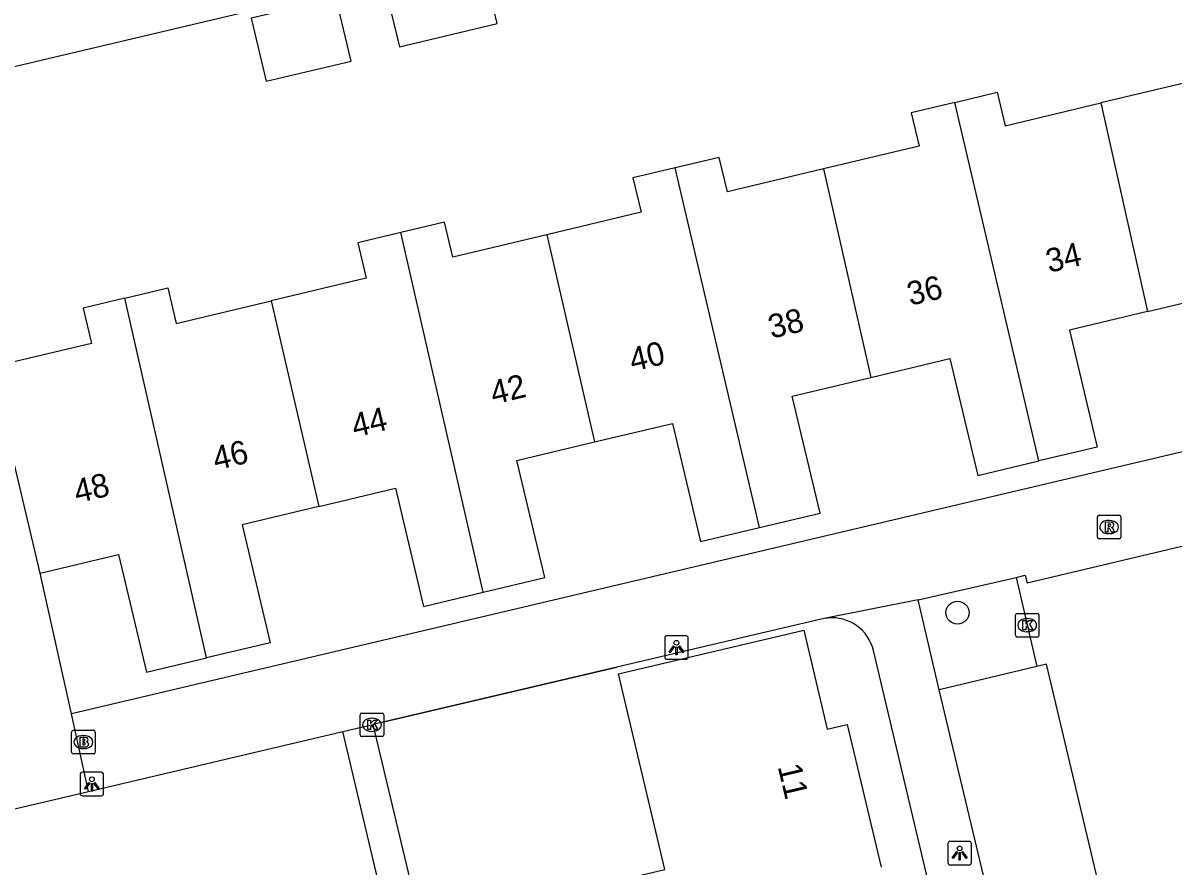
# Model space of a CAD drawing. Extents: x 158038 to 159242, y 380133 to 381214.
# Drawn here: x 158369.85 to 158418.58, y 380896.11 to 380931.84 of the extents above; entities that cross this region are included whole.
import ezdxf

# ---------------------------------------------------------------- set-up
doc = ezdxf.new("R2010")
doc.units = 0
for name, color, linetype in [('IMGEO_Boom', 7, 'Continuous'), ('IMGEO_Brandkraan', 7, 'Continuous'), ('IMGEO_Kolk', 7, 'Continuous'), ('IMGEO_Lichtpunt', 7, 'Continuous'), ('IMGEO_Muur', 7, 'Continuous'), ('IMGEO_Pand', 7, 'Continuous'), ('IMGEO_Pand_nummerreeks', 7, 'Continuous'), ('IMGEO_Parkeervlak_open', 7, 'Continuous'), ('IMGEO_Rijbaan_lokaal_open', 7, 'Continuous'), ('IMGEO_Rioolput', 7, 'Continuous'), ('IMGEO_Voetpad_open', 7, 'Continuous')]:
    doc.layers.add(name, color=color, linetype=linetype)

msp = doc.modelspace()

# ---------------------------------------------------------------- linework, layer by layer
at = {"layer": 'IMGEO_Boom'}
msp.add_circle((158409.446, 380906.85), 0.489, dxfattribs=at)
at = {"layer": 'IMGEO_Brandkraan'}
for p, q in [((158371.913, 380900.94), (158371.913, 380901.792)), ((158371.988, 380901.866), (158372.84, 380901.866)), ((158372.914, 380901.792), (158372.914, 380900.94)), ((158372.401, 380901.646), (158372.426, 380901.646)), ((158372.84, 380900.866), (158371.988, 380900.866)), ((158372.424, 380901.086), (158372.399, 380901.086))]:
    msp.add_line(p, q, dxfattribs=at)
for points in [[(158371.913, 380900.94), (158371.913, 380901.792)], [(158371.988, 380901.866), (158372.84, 380901.866)], [(158372.914, 380901.792), (158372.914, 380900.94)], [(158372.261, 380901.566), (158372.261, 380901.166), (158372.474, 380901.166)], [(158372.492, 380901.566), (158372.261, 380901.566)], [(158372.44, 380901.485), (158372.386, 380901.485), (158372.386, 380901.409)], [(158372.386, 380901.409), (158372.439, 380901.409)], [(158372.448, 380901.333), (158372.386, 380901.333), (158372.386, 380901.252)], [(158372.84, 380900.866), (158371.988, 380900.866)], [(158372.386, 380901.252), (158372.448, 380901.252)]]:
    msp.add_lwpolyline(points, dxfattribs=at)
for centre, radius, start, end in [((158371.99, 380901.79), 0.0765, 91.552, 178.448), ((158371.99, 380901.79), 0.0765, 91.552, 178.448), ((158372.838, 380901.79), 0.0765, 1.552, 88.448), ((158372.838, 380901.79), 0.0765, 1.552, 88.448), ((158372.441, 380901.447), 0.0379, 267.8285, 90.9355), ((158372.449, 380901.292), 0.0404, 269.8759, 90.5077), ((158372.496, 380901.421), 0.145, 59.4692, 91.5367), ((158372.521, 380901.468), 0.0922, 285.5137, 58.1501), ((158372.526, 380901.276), 0.105, 301.3115, 78.989), ((158371.99, 380900.942), 0.0765, 181.552, 268.448), ((158371.99, 380900.942), 0.0765, 181.552, 268.448), ((158372.48, 380901.417), 0.251, 268.6676, 293.5347), ((158372.838, 380900.942), 0.0765, 271.552, 358.448), ((158372.838, 380900.942), 0.0765, 271.552, 358.448)]:
    msp.add_arc(centre, radius, start, end, dxfattribs=at)
for centre, major_axis, ratio, start_param, end_param in [((158372.4, 380901.366), (-0.387, 0.002), 0.722429, 4.712389, 7.853982), ((158372.425, 380901.366), (-0.39, 0.002), 0.717154, 1.570796, 4.712389)]:
    msp.add_ellipse(centre, major_axis=major_axis, ratio=ratio, start_param=start_param, end_param=end_param, dxfattribs=at)
at = {"layer": 'IMGEO_Kolk'}
for p, q in [((158411.898, 380905.891), (158411.898, 380906.743)), ((158411.973, 380906.817), (158412.825, 380906.817)), ((158412.899, 380906.743), (158412.899, 380905.891)), ((158412.386, 380906.597), (158412.411, 380906.597)), ((158412.825, 380905.817), (158411.973, 380905.817)), ((158412.409, 380906.037), (158412.384, 380906.037)), ((158384.136, 380901.671), (158384.136, 380902.523)), ((158384.211, 380902.597), (158385.063, 380902.597)), ((158384.624, 380902.377), (158384.649, 380902.377)), ((158385.137, 380902.523), (158385.137, 380901.671)), ((158384.647, 380901.817), (158384.622, 380901.817)), ((158385.063, 380901.597), (158384.211, 380901.597))]:
    msp.add_line(p, q, dxfattribs=at)
for points in [[(158411.898, 380905.891), (158411.898, 380906.743)], [(158411.973, 380906.817), (158412.825, 380906.817)], [(158412.899, 380906.743), (158412.899, 380905.891)], [(158412.219, 380906.517), (158412.342, 380906.517), (158412.342, 380906.366), (158412.472, 380906.517), (158412.636, 380906.517), (158412.49, 380906.366), (158412.643, 380906.117), (158412.491, 380906.117), (158412.406, 380906.281), (158412.342, 380906.214), (158412.342, 380906.117), (158412.219, 380906.117), (158412.219, 380906.517)], [(158412.825, 380905.817), (158411.973, 380905.817)], [(158384.136, 380901.671), (158384.136, 380902.523)], [(158384.211, 380902.597), (158385.063, 380902.597)], [(158384.457, 380902.297), (158384.58, 380902.297), (158384.58, 380902.146), (158384.71, 380902.297), (158384.874, 380902.297), (158384.728, 380902.146), (158384.881, 380901.897), (158384.729, 380901.897), (158384.644, 380902.061), (158384.58, 380901.994), (158384.58, 380901.897), (158384.457, 380901.897), (158384.457, 380902.297)], [(158385.137, 380902.523), (158385.137, 380901.671)], [(158385.063, 380901.597), (158384.211, 380901.597)]]:
    msp.add_lwpolyline(points, dxfattribs=at)
for centre, start, end in [((158411.975, 380906.741), 91.552, 178.448), ((158411.975, 380906.741), 91.552, 178.448), ((158412.823, 380906.741), 1.552, 88.448), ((158412.823, 380906.741), 1.552, 88.448), ((158411.975, 380905.893), 181.552, 268.448), ((158411.975, 380905.893), 181.552, 268.448), ((158412.823, 380905.893), 271.552, 358.448), ((158412.823, 380905.893), 271.552, 358.448), ((158384.213, 380902.521), 91.552, 178.448), ((158384.213, 380902.521), 91.552, 178.448), ((158385.061, 380902.521), 1.552, 88.448), ((158385.061, 380902.521), 1.552, 88.448), ((158384.213, 380901.673), 181.552, 268.448), ((158384.213, 380901.673), 181.552, 268.448), ((158385.061, 380901.673), 271.552, 358.448), ((158385.061, 380901.673), 271.552, 358.448)]:
    msp.add_arc(centre, 0.0765, start, end, dxfattribs=at)
for centre, major_axis, ratio, start_param, end_param in [((158412.385, 380906.317), (-0.387, 0.002), 0.722429, 4.712389, 7.853982), ((158412.41, 380906.317), (-0.39, 0.002), 0.717154, 1.570796, 4.712389), ((158384.623, 380902.097), (-0.387, 0.002), 0.722429, 4.712389, 7.853982), ((158384.648, 380902.097), (-0.39, 0.002), 0.717154, 1.570796, 4.712389)]:
    msp.add_ellipse(centre, major_axis=major_axis, ratio=ratio, start_param=start_param, end_param=end_param, dxfattribs=at)
at = {"layer": 'IMGEO_Lichtpunt'}
for p, q in [((158397.04, 380905.775), (158397.04, 380904.968)), ((158397.04, 380905.775), (158397.04, 380904.968)), ((158397.942, 380905.87), (158397.134, 380905.87)), ((158397.942, 380905.87), (158397.134, 380905.87)), ((158398.036, 380904.968), (158398.036, 380905.775)), ((158398.036, 380904.968), (158398.036, 380905.775)), ((158397.134, 380904.874), (158397.942, 380904.874)), ((158397.134, 380904.874), (158397.942, 380904.874)), ((158372.273, 380899.989), (158372.273, 380899.182)), ((158372.273, 380899.989), (158372.273, 380899.182)), ((158373.175, 380900.084), (158372.367, 380900.084)), ((158373.175, 380900.084), (158372.367, 380900.084)), ((158373.269, 380899.182), (158373.269, 380899.989)), ((158373.269, 380899.182), (158373.269, 380899.989)), ((158372.367, 380899.088), (158373.175, 380899.088)), ((158372.367, 380899.088), (158373.175, 380899.088)), ((158409.038, 380897.064), (158409.038, 380896.257)), ((158409.038, 380897.064), (158409.038, 380896.257)), ((158409.94, 380897.159), (158409.132, 380897.159)), ((158409.94, 380897.159), (158409.132, 380897.159)), ((158410.034, 380896.257), (158410.034, 380897.064)), ((158410.034, 380896.257), (158410.034, 380897.064)), ((158409.132, 380896.163), (158409.94, 380896.163)), ((158409.132, 380896.163), (158409.94, 380896.163))]:
    msp.add_line(p, q, dxfattribs=at)
for points in [[(158397.414, 380905.439), (158397.453, 380905.411), (158397.265, 380905.149), (158397.227, 380905.176), (158397.414, 380905.439)], [(158397.516, 380905.391), (158397.563, 380905.391), (158397.563, 380905.069), (158397.516, 380905.069), (158397.516, 380905.391)], [(158397.626, 380905.411), (158397.664, 380905.438), (158397.851, 380905.176), (158397.812, 380905.148), (158397.626, 380905.411)], [(158372.647, 380899.653), (158372.686, 380899.625), (158372.498, 380899.363), (158372.46, 380899.39), (158372.647, 380899.653)], [(158372.749, 380899.605), (158372.796, 380899.605), (158372.796, 380899.283), (158372.749, 380899.283), (158372.749, 380899.605)], [(158372.859, 380899.625), (158372.897, 380899.652), (158373.084, 380899.39), (158373.045, 380899.362), (158372.859, 380899.625)], [(158409.412, 380896.728), (158409.451, 380896.7), (158409.263, 380896.438), (158409.225, 380896.465), (158409.412, 380896.728)], [(158409.514, 380896.68), (158409.561, 380896.68), (158409.561, 380896.358), (158409.514, 380896.358), (158409.514, 380896.68)], [(158409.624, 380896.7), (158409.662, 380896.727), (158409.849, 380896.465), (158409.81, 380896.437), (158409.624, 380896.7)]]:
    msp.add_lwpolyline(points, dxfattribs=at)
for centre in [(158397.539, 380905.573), (158372.772, 380899.787), (158409.537, 380896.862)]:
    msp.add_circle(centre, 0.0994, dxfattribs=at)
for centre, start, end in [((158397.134, 380905.775), 90, 180), ((158397.134, 380905.775), 90, 180), ((158397.942, 380905.775), 0, 90), ((158397.942, 380905.775), 0, 90), ((158397.134, 380904.968), 180, 270), ((158397.134, 380904.968), 180, 270), ((158397.942, 380904.968), 270, 0), ((158397.942, 380904.968), 270, 360), ((158372.367, 380899.989), 90, 180), ((158372.367, 380899.989), 90, 180), ((158373.175, 380899.989), 0, 90), ((158373.175, 380899.989), 0, 90), ((158372.367, 380899.182), 180, 270), ((158372.367, 380899.182), 180, 270), ((158373.175, 380899.182), 270, 0), ((158373.175, 380899.182), 270, 360), ((158409.132, 380897.064), 90, 180), ((158409.132, 380897.064), 90, 180), ((158409.94, 380897.064), 0, 90), ((158409.94, 380897.064), 0, 90), ((158409.132, 380896.257), 180, 270), ((158409.132, 380896.257), 180, 270), ((158409.94, 380896.257), 270, 0), ((158409.94, 380896.257), 270, 360)]:
    msp.add_arc(centre, 0.0946, start, end, dxfattribs=at)
at = {"layer": 'IMGEO_Muur'}
msp.add_lwpolyline([(158385.085, 380902.202), (158395.014, 380904.536)], dxfattribs=at)
at = {"layer": 'IMGEO_Pand'}
for points in [[(158385.8, 380930.828), (158389.942, 380931.815), (158389.357, 380934.271), (158385.214, 380933.284), (158385.8, 380930.828)], [(158383.115, 380932.894), (158379.516, 380932.036), (158380.152, 380929.367), (158383.751, 380930.225), (158383.115, 380932.894)], [(158421.005, 380931.238), (158419.25, 380930.82), (158419.584, 380929.419), (158415.526, 380928.452)], [(158409.334, 380928.474), (158411.133, 380928.903), (158411.471, 380927.486), (158415.526, 380928.452)], [(158409.334, 380928.474), (158407.478, 380928.032), (158407.815, 380926.617), (158403.762, 380925.651)], [(158412.889, 380913.278), (158409.334, 380928.474)], [(158415.526, 380928.452), (158417.502, 380919.616)], [(158403.762, 380925.651), (158399.703, 380924.684), (158399.355, 380926.144), (158397.483, 380925.698)], [(158397.483, 380925.698), (158395.694, 380925.272), (158396.041, 380923.815), (158392.049, 380922.864)], [(158401.054, 380910.459), (158397.483, 380925.698)], [(158403.762, 380925.651), (158405.771, 380916.82)], [(158392.049, 380922.864), (158388.061, 380921.914), (158387.708, 380923.396), (158385.859, 380922.955)], [(158385.859, 380922.955), (158384.04, 380922.522), (158384.397, 380921.024), (158380.362, 380920.062)], [(158389.354, 380907.717), (158385.859, 380922.955)], [(158392.049, 380922.864), (158394.068, 380914.082)], [(158374.163, 380920.174), (158375.986, 380920.608), (158376.344, 380919.105), (158380.362, 380920.062)], [(158417.502, 380919.616), (158420.824, 380920.408), (158422.011, 380915.43), (158424.583, 380916.043)], [(158374.163, 380920.174), (158372.398, 380919.753), (158372.753, 380918.261), (158368.505, 380917.249)], [(158377.634, 380904.936), (158374.163, 380920.174)], [(158380.362, 380920.062), (158382.383, 380911.346)], [(158417.502, 380919.616), (158414.185, 380918.826), (158415.366, 380913.868), (158412.889, 380913.278)], [(158405.771, 380916.82), (158409.128, 380917.62), (158410.309, 380912.663), (158412.889, 380913.278)], [(158370.584, 380908.52), (158368.505, 380917.249)], [(158401.054, 380910.459), (158403.625, 380911.072), (158402.444, 380916.027), (158405.771, 380916.82)], [(158394.068, 380914.082), (158397.364, 380914.868), (158398.557, 380909.864), (158401.054, 380910.459)], [(158389.354, 380907.717), (158391.963, 380908.338), (158390.781, 380913.299), (158394.068, 380914.082)], [(158382.383, 380911.346), (158385.635, 380912.121), (158386.828, 380907.115), (158389.354, 380907.717)], [(158382.383, 380911.346), (158379.135, 380910.572), (158380.326, 380905.577), (158377.634, 380904.936)], [(158370.584, 380908.52), (158373.902, 380909.311), (158375.089, 380904.329), (158377.634, 380904.936)], [(158392.078, 380892.879), (158391.65, 380894.688), (158397.04, 380895.962), (158395.081, 380904.254), (158402.935, 380906.109), (158403.928, 380901.906), (158404.777, 380902.106), (158406.205, 380896.065)]]:
    msp.add_lwpolyline(points, dxfattribs=at)
at = {"layer": 'IMGEO_Parkeervlak_open'}
msp.add_lwpolyline([(158412.805, 380904.563), (158408.671, 380903.573)], dxfattribs=at)
at = {"layer": 'IMGEO_Rijbaan_lokaal_open'}
for points in [[(158411.93, 380908.345), (158412.316, 380908.434), (158412.391, 380908.116), (158446.846, 380916.284)], [(158411.93, 380908.345), (158412.805, 380904.563)], [(158421.49, 380869.778), (158413.211, 380904.66), (158412.805, 380904.563)]]:
    msp.add_lwpolyline(points, dxfattribs=at)
at = {"layer": 'IMGEO_Rioolput'}
for p, q in [((158415.371, 380910.052), (158415.371, 380910.904)), ((158415.446, 380910.978), (158416.298, 380910.978)), ((158415.859, 380910.758), (158415.884, 380910.758)), ((158416.372, 380910.904), (158416.372, 380910.052)), ((158415.882, 380910.198), (158415.857, 380910.198)), ((158416.298, 380909.978), (158415.446, 380909.978))]:
    msp.add_line(p, q, dxfattribs=at)
for points in [[(158415.371, 380910.052), (158415.371, 380910.904)], [(158415.446, 380910.978), (158416.298, 380910.978)], [(158415.96, 380910.676), (158415.708, 380910.678), (158415.708, 380910.278)], [(158415.886, 380910.597), (158415.832, 380910.597), (158415.832, 380910.516)], [(158415.832, 380910.516), (158415.884, 380910.516)], [(158416.372, 380910.904), (158416.372, 380910.052)], [(158415.708, 380910.278), (158415.832, 380910.278), (158415.832, 380910.44), (158415.843, 380910.44)], [(158415.89, 380910.411), (158415.961, 380910.278), (158416.101, 380910.278), (158416.036, 380910.404)], [(158416.298, 380909.978), (158415.446, 380909.978)]]:
    msp.add_lwpolyline(points, dxfattribs=at)
for centre, radius, start, end in [((158415.448, 380910.902), 0.0765, 91.552, 178.448), ((158415.448, 380910.902), 0.0765, 91.552, 178.448), ((158415.868, 380910.705), 0.19, 274.7715, 282.9687), ((158415.892, 380910.501), 0.0964, 77.0061, 93.1865), ((158415.906, 380910.558), 0.0378, 276.6634, 79.6772), ((158415.959, 380910.566), 0.109, 350.3612, 89.416), ((158415.957, 380910.566), 0.112, 277.5842, 350.9817), ((158416.296, 380910.902), 0.0765, 1.552, 88.448), ((158416.296, 380910.902), 0.0765, 1.552, 88.448), ((158415.448, 380910.054), 0.0765, 181.552, 268.448), ((158415.448, 380910.054), 0.0765, 181.552, 268.448), ((158415.842, 380910.387), 0.0533, 26.0293, 88.6989), ((158415.941, 380910.351), 0.108, 29.5134, 73.7905), ((158416.296, 380910.054), 0.0765, 271.552, 358.448), ((158416.296, 380910.054), 0.0765, 271.552, 358.448)]:
    msp.add_arc(centre, radius, start, end, dxfattribs=at)
for centre, major_axis, ratio, start_param, end_param in [((158415.858, 380910.478), (-0.387, 0.002), 0.722429, 4.712389, 7.853982), ((158415.883, 380910.478), (-0.39, 0.002), 0.717154, 1.570796, 4.712389)]:
    msp.add_ellipse(centre, major_axis=major_axis, ratio=ratio, start_param=start_param, end_param=end_param, dxfattribs=at)
at = {"layer": 'IMGEO_Voetpad_open'}
for points in [[(158438.078, 380946.194), (158365.77, 380929.098)], [(158440.697, 380943.674), (158445.631, 380922.784), (158445.668, 380922.549), (158445.686, 380922.292), (158445.681, 380922.035), (158445.652, 380921.779), (158445.602, 380921.527), (158445.528, 380921.281), (158445.433, 380921.042), (158445.318, 380920.812), (158445.182, 380920.594), (158445.027, 380920.389), (158444.854, 380920.198), (158444.665, 380920.023), (158444.461, 380919.866), (158444.245, 380919.728), (158444.016, 380919.61), (158443.778, 380919.513), (158371.904, 380902.569)], [(158371.904, 380902.569), (158370.584, 380908.52)], [(158407.779, 380907.39), (158411.93, 380908.345)], [(158407.779, 380907.39), (158403.797, 380906.6)], [(158408.671, 380903.573), (158407.779, 380907.39)], [(158414.344, 380869.537), (158405.883, 380905.251), (158405.838, 380905.406), (158405.78, 380905.556), (158405.708, 380905.701), (158405.624, 380905.838), (158405.528, 380905.967), (158405.421, 380906.088), (158405.303, 380906.198), (158405.176, 380906.297), (158405.041, 380906.385), (158404.898, 380906.46), (158404.749, 380906.522), (158404.596, 380906.57), (158404.438, 380906.605), (158404.278, 380906.625), (158404.117, 380906.631), (158403.956, 380906.623), (158403.797, 380906.6)], [(158403.797, 380906.6), (158403.676, 380906.573), (158395.014, 380904.536), (158384.676, 380902.106)], [(158421.49, 380869.778), (158417.003, 380868.676), (158408.671, 380903.573)], [(158372.63, 380899.273), (158371.904, 380902.569)], [(158372.63, 380899.273), (158383.406, 380901.807)], [(158383.406, 380901.807), (158384.676, 380902.106)], [(158388.286, 380881.153), (158383.406, 380901.807)], [(158384.676, 380902.106), (158392.784, 380868.149), (158394.184, 380862.286), (158396.233, 380862.775), (158404.369, 380864.611)], [(158363.53, 380897.133), (158372.63, 380899.273)]]:
    msp.add_lwpolyline(points, dxfattribs=at)

# ---------------------------------------------------------------- texts
at = {"layer": 'IMGEO_Pand_nummerreeks'}
for s, rotation, p in [('34', 13.342, (158413.324, 380921.246)), ('36', 13.342, (158407.441, 380919.85)), ('38', 13.342, (158401.561, 380918.456)), ('40', 13.342, (158395.677, 380917.061)), ('42', 13.342, (158389.788, 380915.664)), ('44', 13.342, (158383.907, 380914.269)), ('46', 13.342, (158378.024, 380912.874)), ('48', 13.342, (158372.143, 380911.479)), ('11', 283.2986, (158401.826, 380900.33))]:
    msp.add_text(s, height=1, rotation=rotation, dxfattribs=at).set_placement(p)

doc.saveas('drawing.dxf')
